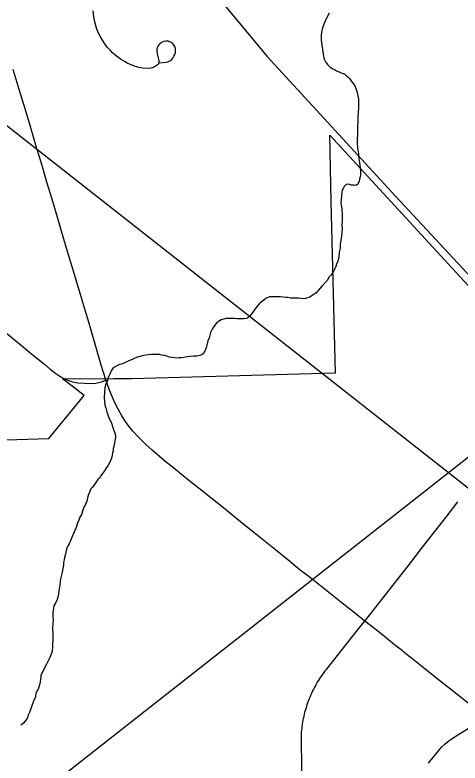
# Model space of a CAD drawing. Extents: x 103424 to 290657, y 38711 to 110967.
# Drawn here: x 214249.5597 to 214249.8521, y 40214.342 to 40214.8336 of the extents above; entities that cross this region are included whole.
import ezdxf

# ---------------------------------------------------------------- set-up
doc = ezdxf.new("R2010")
doc.units = 0
for name, color, linetype in [('GM_X_City_Street', 7, 'Continuous'), ('GM_X_Corporation', 7, 'Continuous'), ('GM_X_County_Road', 7, 'Continuous'), ('GM_X_Minor_River', 7, 'Continuous'), ('GM_X_Rail_Line', 7, 'Continuous'), ('GM_X_State_Route', 7, 'Continuous'), ('GM_X_Township_Road', 7, 'Continuous'), ('SH_Text', 7, 'Continuous')]:
    doc.layers.add(name, color=color, linetype=linetype)

msp = doc.modelspace()

# ---------------------------------------------------------------- linework, layer by layer
at = {"layer": 'GM_X_City_Street'}
for points in [[(214249.78958, 40214.43531), (214249.79915, 40214.44755), (214249.8055, 40214.45567), (214249.81185, 40214.46379), (214249.81964, 40214.47381), (214249.82743, 40214.48383), (214249.83551, 40214.49419), (214249.84358, 40214.50454), (214249.85072, 40214.51368)], [(214249.74835, 40214.3313), (214249.74807, 40214.34276), (214249.7478, 40214.35422), (214249.74785, 40214.35972), (214249.74792, 40214.36105), (214249.74801, 40214.36237), (214249.74813, 40214.36368), (214249.74827, 40214.365), (214249.74844, 40214.36631), (214249.74861, 40214.36762), (214249.74882, 40214.36893), (214249.74906, 40214.37023), (214249.74932, 40214.37153), (214249.74958, 40214.37283), (214249.74989, 40214.37411), (214249.7502, 40214.3754), (214249.75055, 40214.37668), (214249.75091, 40214.37794), (214249.75131, 40214.37921), (214249.75172, 40214.38047), (214249.75214, 40214.38172), (214249.75259, 40214.38296), (214249.7532, 40214.38451), (214249.75357, 40214.38542), (214249.75409, 40214.38664), (214249.75463, 40214.38785), (214249.75518, 40214.38904), (214249.75577, 40214.39024), (214249.75636, 40214.39141), (214249.757, 40214.39258), (214249.75764, 40214.39374), (214249.75831, 40214.39489), (214249.75897, 40214.39602), (214249.75969, 40214.39714), (214249.7604, 40214.39825), (214249.76116, 40214.39934), (214249.76191, 40214.40042), (214249.7627, 40214.4015), (214249.76348, 40214.40255), (214249.76431, 40214.40359), (214249.77398, 40214.41575), (214249.78059, 40214.42405), (214249.78721, 40214.43235), (214249.78958, 40214.43531)], [(214249.83138, 40214.34188), (214249.83781, 40214.35011), (214249.84019, 40214.35275), (214249.842, 40214.35436), (214249.84392, 40214.35603), (214249.84631, 40214.35783), (214249.85071, 40214.3606), (214249.86152, 40214.36733), (214249.8693, 40214.37196)]]:
    msp.add_lwpolyline(points, dxfattribs=at)
at = {"layer": 'GM_X_Corporation'}
msp.add_lwpolyline([(214249.29463, 40214.5464), (214249.58196, 40214.55531), (214249.60519, 40214.58358), (214249.59804, 40214.58906), (214249.59081, 40214.59456), (214249.62436, 40214.59466), (214249.63651, 40214.5947), (214249.77018, 40214.59845), (214249.76749, 40214.71099), (214249.76644, 40214.75468), (214249.84427, 40214.67004), (214249.87562, 40214.63614), (214249.89082, 40214.6197), (214249.90737, 40214.60182), (214249.91559, 40214.60189), (214249.92017, 40214.60193), (214249.92464, 40214.60198), (214249.9762, 40214.60245), (214249.96976, 40214.67227), (214250.02328, 40214.67337), (214250.02778, 40214.62624), (214250.12357, 40214.63509), (214250.14121, 40214.6076)], dxfattribs=at)
at = {"layer": 'GM_X_County_Road'}
msp.add_line((214249.59019, 40214.59565), (214249.59261, 40214.59433), dxfattribs=at)
for points in [[(214249.55067, 40214.62734), (214249.56265, 40214.61746), (214249.5708, 40214.61074), (214249.57896, 40214.60402), (214249.58269, 40214.60083), (214249.58654, 40214.59791), (214249.58979, 40214.59587), (214249.59019, 40214.59565)], [(214249.59261, 40214.59433), (214249.59494, 40214.59343), (214249.59755, 40214.59262), (214249.60099, 40214.59192), (214249.60512, 40214.59155), (214249.60925, 40214.59147), (214249.6128, 40214.59165), (214249.61477, 40214.59198), (214249.61684, 40214.59261), (214249.61934, 40214.59381)]]:
    msp.add_lwpolyline(points, dxfattribs=at)
at = {"layer": 'GM_X_Minor_River'}
for points in [[(214249.76611, 40214.83484), (214249.76482, 40214.83235), (214249.76355, 40214.82947)], [(214249.76355, 40214.82947), (214249.76245, 40214.82679), (214249.76155, 40214.8243), (214249.76102, 40214.8222), (214249.76086, 40214.8203), (214249.76092, 40214.81707), (214249.76117, 40214.81365), (214249.7616, 40214.8108), (214249.76223, 40214.80777), (214249.76265, 40214.8055), (214249.76305, 40214.80399), (214249.76364, 40214.80286), (214249.76423, 40214.80192), (214249.76501, 40214.80098), (214249.76578, 40214.80004), (214249.76675, 40214.7993), (214249.76847, 40214.79819), (214249.76962, 40214.79764), (214249.77097, 40214.79691), (214249.77269, 40214.79617), (214249.77403, 40214.79563), (214249.77537, 40214.79508), (214249.77652, 40214.79434), (214249.77748, 40214.7936), (214249.77845, 40214.79286), (214249.77941, 40214.79192), (214249.78039, 40214.79061), (214249.78136, 40214.78911), (214249.78233, 40214.78779), (214249.78311, 40214.78667), (214249.78391, 40214.78459), (214249.78452, 40214.78251), (214249.78494, 40214.78043), (214249.78535, 40214.77834), (214249.78539, 40214.77644), (214249.78542, 40214.77454), (214249.78527, 40214.77226), (214249.78513, 40214.76978), (214249.78499, 40214.76655), (214249.7846, 40214.75704), (214249.78464, 40214.75457), (214249.78449, 40214.75209), (214249.78455, 40214.74905), (214249.78478, 40214.74678), (214249.7848, 40214.74582), (214249.785, 40214.74488), (214249.78503, 40214.74355), (214249.78543, 40214.74223), (214249.78545, 40214.74127), (214249.78568, 40214.73919), (214249.7861, 40214.73653), (214249.78633, 40214.73464), (214249.78654, 40214.73312), (214249.78658, 40214.73122), (214249.7866, 40214.73008), (214249.78663, 40214.72856), (214249.78646, 40214.72722), (214249.78611, 40214.7257), (214249.78557, 40214.72379), (214249.78465, 40214.72225), (214249.78353, 40214.72147), (214249.78238, 40214.72164), (214249.78086, 40214.7218), (214249.77952, 40214.72216), (214249.77857, 40214.72233), (214249.77725, 40214.72212), (214249.77594, 40214.72076), (214249.7752, 40214.71961), (214249.77465, 40214.71846), (214249.77415, 40214.71484), (214249.77401, 40214.71198), (214249.77385, 40214.71008), (214249.77431, 40214.70591), (214249.77456, 40214.70249), (214249.77459, 40214.70097), (214249.77463, 40214.69831), (214249.7745, 40214.69545), (214249.77454, 40214.69279), (214249.77389, 40214.6867), (214249.77356, 40214.68422), (214249.77339, 40214.68288), (214249.77322, 40214.68174), (214249.77325, 40214.68041), (214249.7729, 40214.6785), (214249.77273, 40214.67736), (214249.7724, 40214.67469), (214249.77169, 40214.67183), (214249.77097, 40214.66991), (214249.77043, 40214.66819), (214249.76951, 40214.66628), (214249.7686, 40214.66417), (214249.76711, 40214.66262), (214249.76618, 40214.66146), (214249.7647, 40214.65916), (214249.76154, 40214.65568), (214249.75763, 40214.65104), (214249.75332, 40214.64811), (214249.75048, 40214.6473), (214249.74878, 40214.64708), (214249.74763, 40214.64725), (214249.74611, 40214.64741)], [(214249.74611, 40214.64741), (214249.7444, 40214.64757), (214249.74288, 40214.64755), (214249.74174, 40214.64753), (214249.7406, 40214.64751), (214249.7387, 40214.64785), (214249.73756, 40214.64802), (214249.73584, 40214.64818), (214249.73413, 40214.64834), (214249.73261, 40214.64831), (214249.7309, 40214.64828), (214249.72938, 40214.64844), (214249.72805, 40214.64842), (214249.72691, 40214.6484), (214249.72597, 40214.648), (214249.72465, 40214.64741), (214249.72315, 40214.64624), (214249.72166, 40214.64507), (214249.72035, 40214.64391), (214249.71904, 40214.64237), (214249.71756, 40214.64044), (214249.71589, 40214.63832), (214249.71404, 40214.63562), (214249.71254, 40214.63426), (214249.7116, 40214.63406), (214249.71008, 40214.63384), (214249.7078, 40214.63399), (214249.70552, 40214.63395), (214249.704, 40214.63411), (214249.70305, 40214.63409), (214249.70191, 40214.63407), (214249.70077, 40214.63405), (214249.69944, 40214.63422), (214249.69811, 40214.6342), (214249.69679, 40214.63379), (214249.69509, 40214.63319), (214249.6934, 40214.63221), (214249.6919, 40214.63085), (214249.69042, 40214.62892), (214249.68912, 40214.62719), (214249.68821, 40214.62489), (214249.68733, 40214.62145), (214249.68641, 40214.61935), (214249.68536, 40214.61476), (214249.68371, 40214.61131), (214249.6824, 40214.61015), (214249.68108, 40214.60975), (214249.67919, 40214.60933), (214249.67691, 40214.60929), (214249.67463, 40214.60906), (214249.67274, 40214.60903), (214249.67066, 40214.60861), (214249.66857, 40214.60838), (214249.66743, 40214.60836), (214249.66592, 40214.60814), (214249.66306, 40214.60847), (214249.66116, 40214.60882), (214249.65944, 40214.60936), (214249.65791, 40214.60971), (214249.6562, 40214.61006), (214249.65467, 40214.61041), (214249.65315, 40214.61038), (214249.65144, 40214.61054), (214249.64935, 40214.61051), (214249.64708, 40214.61028), (214249.64405, 40214.60984), (214249.63989, 40214.60862), (214249.63706, 40214.60743), (214249.63405, 40214.60605), (214249.63085, 40214.60466), (214249.62782, 40214.60366), (214249.62557, 40214.60247), (214249.62425, 40214.60169), (214249.62296, 40214.59976), (214249.62223, 40214.59804), (214249.62113, 40214.59574), (214249.62024, 40214.59268), (214249.61913, 40214.59076), (214249.61879, 40214.58866), (214249.61846, 40214.58562), (214249.61834, 40214.582), (214249.61838, 40214.57953), (214249.6188, 40214.57726), (214249.61941, 40214.57537), (214249.62002, 40214.57291), (214249.62083, 40214.57026), (214249.62182, 40214.568), (214249.6226, 40214.56649), (214249.62321, 40214.5646), (214249.6238, 40214.56309), (214249.62421, 40214.56177), (214249.62461, 40214.56063), (214249.62501, 40214.5595), (214249.62541, 40214.55837), (214249.62563, 40214.55647), (214249.62495, 40214.55227), (214249.62461, 40214.54999), (214249.62425, 40214.54865), (214249.62409, 40214.54713), (214249.62374, 40214.54579), (214249.62357, 40214.54426)], [(214249.62357, 40214.54426), (214249.62304, 40214.54235), (214249.62213, 40214.54006), (214249.62084, 40214.53775), (214249.61955, 40214.53583), (214249.61844, 40214.5341), (214249.61714, 40214.53236), (214249.61603, 40214.53082), (214249.61511, 40214.52928), (214249.61417, 40214.52832), (214249.61325, 40214.52697), (214249.61232, 40214.52562), (214249.61121, 40214.52427), (214249.61028, 40214.52311), (214249.60954, 40214.52215), (214249.60827, 40214.5189), (214249.60772, 40214.51775), (214249.60736, 40214.51622), (214249.60683, 40214.51412), (214249.60592, 40214.51182), (214249.60501, 40214.51009), (214249.60428, 40214.50818), (214249.60338, 40214.50531), (214249.60209, 40214.5032), (214249.60155, 40214.50167), (214249.60083, 40214.49956), (214249.59992, 40214.49688), (214249.59718, 40214.49094), (214249.59627, 40214.48864), (214249.59518, 40214.48615), (214249.59426, 40214.48423), (214249.59354, 40214.48251), (214249.593, 40214.4806), (214249.59265, 40214.47869), (214249.5923, 40214.47717), (214249.59195, 40214.47545), (214249.5916, 40214.47373), (214249.59145, 40214.47202), (214249.5911, 40214.46992), (214249.59058, 40214.46744), (214249.59006, 40214.46477), (214249.58952, 40214.46305), (214249.58935, 40214.46152), (214249.58903, 40214.45848), (214249.58868, 40214.45676), (214249.58851, 40214.45542), (214249.58837, 40214.45276), (214249.58729, 40214.44951), (214249.58601, 40214.44664), (214249.58528, 40214.44529), (214249.58493, 40214.44376), (214249.58476, 40214.44243), (214249.5846, 40214.44072), (214249.58464, 40214.43844), (214249.58469, 40214.43596), (214249.58453, 40214.43406), (214249.58456, 40214.43254), (214249.58439, 40214.43121), (214249.58442, 40214.4295), (214249.58446, 40214.4276), (214249.58449, 40214.42589), (214249.58451, 40214.42436), (214249.58455, 40214.42246), (214249.5844, 40214.42037), (214249.58442, 40214.41885), (214249.5841, 40214.41542), (214249.58247, 40214.4114), (214249.58046, 40214.40699), (214249.5766, 40214.3997), (214249.57662, 40214.39856), (214249.57594, 40214.39417), (214249.57487, 40214.39054), (214249.57376, 40214.38881), (214249.57339, 40214.38785), (214249.57306, 40214.38557), (214249.57178, 40214.38269), (214249.57052, 40214.37887), (214249.56925, 40214.37523), (214249.56815, 40214.37312), (214249.56779, 40214.37178), (214249.56558, 40214.36851), (214249.56389, 40214.36715), (214249.56351, 40214.36714)]]:
    msp.add_lwpolyline(points, dxfattribs=at)
at = {"layer": 'GM_X_Rail_Line'}
msp.add_lwpolyline([(214249.57759, 40215.10125), (214249.61954, 40214.98003), (214249.64498, 40214.92352), (214249.67031, 40214.87882), (214249.693, 40214.84537), (214249.72531, 40214.80633), (214249.80973, 40214.71454), (214249.95845, 40214.55462), (214249.98318, 40214.52353), (214250.00408, 40214.49438), (214250.02968, 40214.45634), (214250.04688, 40214.42213), (214250.06424, 40214.38572), (214250.08173, 40214.3423), (214250.09216, 40214.28915), (214250.09427, 40214.24389), (214250.09473, 40214.20627), (214250.09564, 40214.15723), (214250.0982, 40214.12123)], dxfattribs=at)
at = {"layer": 'GM_X_State_Route'}
for points in [[(214249.60383, 40214.64607), (214249.60136, 40214.65423), (214249.59716, 40214.66814), (214249.59292, 40214.68249), (214249.58868, 40214.69685), (214249.58468, 40214.71024), (214249.58066, 40214.72369), (214249.57721, 40214.73522), (214249.57339, 40214.74801), (214249.5691, 40214.76238), (214249.56626, 40214.7719), (214249.56248, 40214.78452), (214249.55855, 40214.79771)], [(214249.61934, 40214.59381), (214249.61633, 40214.60347), (214249.61365, 40214.61265), (214249.60985, 40214.62566), (214249.60744, 40214.63389), (214249.60557, 40214.64031), (214249.60383, 40214.64607)], [(214249.66066, 40214.53835), (214249.65951, 40214.53927), (214249.65459, 40214.54344), (214249.64974, 40214.54763), (214249.64552, 40214.55152), (214249.64096, 40214.55591), (214249.63715, 40214.56005), (214249.63445, 40214.56339), (214249.63227, 40214.56645), (214249.62982, 40214.57021), (214249.62753, 40214.57451), (214249.62535, 40214.57865), (214249.62345, 40214.58285), (214249.62176, 40214.58704), (214249.61934, 40214.59381)], [(214249.81422, 40214.41567), (214249.80905, 40214.41979), (214249.80239, 40214.4251), (214249.79603, 40214.43017), (214249.78958, 40214.43531), (214249.78269, 40214.44073), (214249.77346, 40214.448), (214249.76694, 40214.45327), (214249.76043, 40214.45853), (214249.75375, 40214.46369), (214249.74706, 40214.46885), (214249.73893, 40214.47553), (214249.73079, 40214.48222), (214249.72105, 40214.48999), (214249.71132, 40214.49776), (214249.7043, 40214.50345), (214249.69669, 40214.50962), (214249.68824, 40214.51622), (214249.68081, 40214.52218), (214249.67282, 40214.52859), (214249.66636, 40214.53377), (214249.66066, 40214.53835)], [(214249.90917, 40214.34007), (214249.90242, 40214.34547), (214249.89524, 40214.35122), (214249.88947, 40214.35583), (214249.88338, 40214.3607), (214249.87777, 40214.36519), (214249.8734, 40214.36868), (214249.8693, 40214.37196), (214249.86163, 40214.37805), (214249.85637, 40214.38221), (214249.84696, 40214.38968), (214249.8388, 40214.39614), (214249.83247, 40214.40117), (214249.82784, 40214.40484), (214249.82122, 40214.41009), (214249.81541, 40214.41472), (214249.81422, 40214.41567)]]:
    msp.add_lwpolyline(points, dxfattribs=at)
at = {"layer": 'GM_X_Township_Road'}
msp.add_lwpolyline([(214249.65439, 40214.80214), (214249.65894, 40214.80251), (214249.66019, 40214.80283), (214249.66144, 40214.80353), (214249.66269, 40214.80436), (214249.66348, 40214.80528), (214249.66412, 40214.80639), (214249.66468, 40214.80764), (214249.66509, 40214.80898), (214249.66519, 40214.81037), (214249.66509, 40214.81162), (214249.66463, 40214.81291), (214249.66389, 40214.81407), (214249.66306, 40214.81513), (214249.66186, 40214.81578), (214249.66042, 40214.81624), (214249.65881, 40214.81638), (214249.65719, 40214.81606), (214249.65566, 40214.81527), (214249.65451, 40214.81448), (214249.65344, 40214.81305), (214249.65293, 40214.81134), (214249.65279, 40214.80986), (214249.65302, 40214.80797), (214249.65349, 40214.8063), (214249.6542, 40214.8037), (214249.65416, 40214.80234), (214249.65367, 40214.80107), (214249.65252, 40214.80006), (214249.65053, 40214.79909), (214249.64817, 40214.79845), (214249.64358, 40214.7986), (214249.6423, 40214.7988), (214249.64102, 40214.79908), (214249.63976, 40214.79943), (214249.63815, 40214.79997), (214249.63657, 40214.80057), (214249.635, 40214.80124), (214249.63346, 40214.80196), (214249.63197, 40214.80276), (214249.6305, 40214.80362), (214249.62906, 40214.80454), (214249.62768, 40214.80551), (214249.62634, 40214.80655), (214249.62503, 40214.80763), (214249.62375, 40214.80877), (214249.62255, 40214.80997), (214249.62139, 40214.81121), (214249.6203, 40214.8125), (214249.61923, 40214.81383), (214249.61715, 40214.817), (214249.61561, 40214.81958), (214249.61485, 40214.8211), (214249.61417, 40214.82265), (214249.61355, 40214.82423), (214249.61301, 40214.82584), (214249.61204, 40214.82902), (214249.61142, 40214.83235), (214249.61099, 40214.83629)], dxfattribs=at)
at = {"layer": 'SH_Text'}
for p, q in [((214234.64719, 40226.47703), (214265.04189, 40202.58867)), ((214265.04189, 40226.47703), (214234.64719, 40202.58867))]:
    msp.add_line(p, q, dxfattribs=at)

doc.saveas('drawing.dxf')
